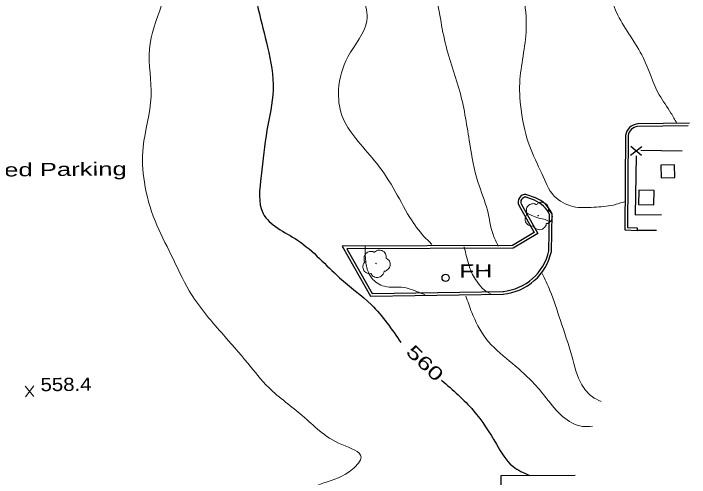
# Model space of a CAD drawing. Extents: x 2361708 to 2370558, y 6977955 to 6991887.
# Drawn here: x 2367397.8 to 2367643.1, y 6988369.3 to 6988537.8 of the extents above; entities that cross this region are included whole.
import ezdxf
from ezdxf.enums import TextEntityAlignment as Align

# ---------------------------------------------------------------- set-up
doc = ezdxf.new("R2010")
doc.units = 0
doc.header["$LTSCALE"] = 1.9
for name, color, linetype, lineweight in [('11', 7, 'Continuous', 25), ('17', 7, 'Continuous', 25), ('2', 7, 'Continuous', 25), ('20', 7, 'Continuous', 25), ('23', 7, 'Continuous', 25), ('29', 7, 'Continuous', 13), ('31', 7, 'Continuous', 13), ('35', 7, 'Continuous', 13)]:
    doc.layers.add(name, color=color, linetype=linetype, lineweight=lineweight)

msp = doc.modelspace()

# ---------------------------------------------------------------- linework, layer by layer
at = {"layer": '11'}
msp.add_lwpolyline([(2367434.137, 6987967.774), (2367406.767, 6987967.573), (2367406.681, 6987979.743), (2367381.952, 6987979.567), (2367380.884, 6988129.614), (2367376.854, 6988129.586), (2367376.315, 6988206.205), (2367393.624, 6988206.329), (2367393.031, 6988288.608), (2367412.93, 6988288.747), (2367412.973, 6988282.137), (2367430.393, 6988282.253), (2367430.316, 6988293.503), (2367506.565, 6988294.029), (2367506.642, 6988282.719), (2367575.371, 6988283.203), (2367574.765, 6988370.022), (2367601.604, 6988370.207)], dxfattribs=at)
at = {"layer": '17'}
for p, q in [((2367621.779, 6988486.385), (2367625.84, 6988489.514)), ((2367621.839, 6988489.585), (2367625.78, 6988486.313)), ((2367640.447, 6988487.763), (2367625.454, 6988488.05)), ((2367624.06, 6988459.066), (2367631.129, 6988459.163))]:
    msp.add_line(p, q, dxfattribs=at)
msp.add_lwpolyline([(2367623.752, 6988486.153), (2367623.376, 6988464.679), (2367633.035, 6988464.821)], dxfattribs=at)
at = {"layer": '2'}
for p, q in [((2367643.14, 6988497.958), (2367624.252, 6988497.689)), ((2367642.659, 6988496.994), (2367624.261, 6988496.729)), ((2367586.874, 6988469.992), (2367583.472, 6988471.189)), ((2367587.195, 6988470.895), (2367583.794, 6988472.092)), ((2367592.05, 6988451.45), (2367592.381, 6988465.014)), ((2367593.011, 6988451.43), (2367593.342, 6988464.993))]:
    msp.add_line(p, q, dxfattribs=at)
for points in [[(2367619.971, 6988493.558), (2367619.728, 6988459.204), (2367624.179, 6988459.057)], [(2367620.931, 6988493.547), (2367620.699, 6988460.133), (2367624.21, 6988460.017), (2367624.19, 6988459.057)], [(2367581.161, 6988468.157), (2367586.745, 6988458.31), (2367578.849, 6988453.595), (2367517.099, 6988453.267), (2367527.372, 6988435.164), (2367575.627, 6988435.933)], [(2367581.997, 6988468.635), (2367588.038, 6988457.962), (2367579.118, 6988452.637), (2367518.739, 6988452.313), (2367527.923, 6988436.129), (2367575.609, 6988436.893)]]:
    msp.add_lwpolyline(points, dxfattribs=at)
for centre, radius, start, end in [((2367624.582, 6988493.064), 4.637, 94.08188, 173.8807), ((2367624.582, 6988493.064), 3.677, 94.08188, 173.8807), ((2367583.721, 6988469.292), 2.801, 88.52147, 203.90588), ((2367583.721, 6988469.292), 1.841, 88.52147, 203.90588), ((2367582.853, 6988460.222), 10.563, 24.46177, 67.86329), ((2367582.853, 6988460.222), 11.523, 24.46177, 67.86329), ((2367573.734, 6988455.554), 18.753, 275.19022, 347.92184), ((2367573.734, 6988455.554), 19.713, 275.19022, 347.92184)]:
    msp.add_arc(centre, radius, start, end, dxfattribs=at)
at = {"layer": '20'}
msp.add_circle((2367554.61, 6988441.823), 1.3, dxfattribs=at)
at = {"layer": '23'}
for points in [[(2367637.693, 6988482.866), (2367632.755, 6988482.749), (2367632.869, 6988478.08), (2367637.808, 6988478.197)], [(2367630.202, 6988468.334), (2367630.332, 6988473.536), (2367624.721, 6988473.672), (2367624.59, 6988468.471)]]:
    msp.add_lwpolyline(points, close=True, dxfattribs=at)
at = {"layer": '29'}
for centre in [(2367588.217, 6988464.394), (2367529.339, 6988447.053)]:
    msp.add_circle(centre, 0.1, dxfattribs=at)
for points in [[(2367584.252, 6988464.966), (2367584.271, 6988464.977), (2367584.191, 6988465.046), (2367583.955, 6988465.674), (2367583.993, 6988466.954), (2367584.88, 6988468.253), (2367586.186, 6988468.735), (2367587.307, 6988468.546), (2367587.539, 6988468.418), (2367587.609, 6988468.419), (2367587.658, 6988468.459), (2367588.006, 6988468.752), (2367588.872, 6988469.201), (2367590.082, 6988469.132), (2367591.198, 6988468.543), (2367591.931, 6988467.12), (2367591.94, 6988466.26)], [(2367591.929, 6988466.28), (2367593.069, 6988465.22), (2367593.355, 6988463.633), (2367592.647, 6988462.307), (2367591.992, 6988461.76), (2367591.325, 6988461.544), (2367591.174, 6988461.532), (2367591.155, 6988461.422), (2367590.834, 6988460.519), (2367589.295, 6988459.355), (2367587.402, 6988459.636), (2367586.503, 6988460.578), (2367586.432, 6988460.707), (2367586.312, 6988460.686), (2367585.101, 6988460.805), (2367583.832, 6988461.802), (2367583.486, 6988463.439), (2367583.856, 6988464.463), (2367584.182, 6988464.906), (2367584.252, 6988464.956)], [(2367525.374, 6988447.625), (2367525.394, 6988447.636), (2367525.313, 6988447.705), (2367525.077, 6988448.332), (2367525.115, 6988449.613), (2367526.002, 6988450.911), (2367527.308, 6988451.394), (2367528.43, 6988451.204), (2367528.661, 6988451.077), (2367528.731, 6988451.077), (2367528.781, 6988451.118), (2367529.128, 6988451.411), (2367529.993, 6988451.86), (2367531.204, 6988451.791), (2367532.32, 6988451.201), (2367533.054, 6988449.778), (2367533.062, 6988448.919)], [(2367533.052, 6988448.939), (2367534.192, 6988447.88), (2367534.477, 6988446.292), (2367533.77, 6988444.965), (2367533.115, 6988444.419), (2367532.447, 6988444.203), (2367532.297, 6988444.191), (2367532.278, 6988444.081), (2367531.956, 6988443.177), (2367530.417, 6988442.013), (2367528.524, 6988442.295), (2367527.626, 6988443.236), (2367527.554, 6988443.366), (2367527.435, 6988443.345), (2367526.223, 6988443.463), (2367524.954, 6988444.461), (2367524.608, 6988446.098), (2367524.979, 6988447.121), (2367525.304, 6988447.565), (2367525.374, 6988447.615)]]:
    msp.add_spline(points, degree=3, dxfattribs=at)
at = {"layer": '31'}
for p, q in [((2367405.174, 6988398.669), (2367402.057, 6988402.519)), ((2367402.094, 6988398.639), (2367405.137, 6988402.549))]:
    msp.add_line(p, q, dxfattribs=at)
at = {"layer": '31', "lineweight": 25}
for points in [[(2367466.412, 6988621.952), (2367467.451, 6988613.652), (2367475.388, 6988597.137), (2367484.693, 6988579.874), (2367487.437, 6988567.84), (2367485.224, 6988554.489), (2367486.618, 6988539.401), (2367490.01, 6988525.583), (2367491.978, 6988510.041), (2367489.768, 6988495.389), (2367487.645, 6988478.868), (2367488.345, 6988465.173), (2367500.838, 6988455.472), (2367516.138, 6988441.857), (2367527.672, 6988432.016), (2367538.373, 6988418.328)], [(2367553.175, 6988404.598), (2367564.73, 6988393.557), (2367573.036, 6988381.426), (2367579.013, 6988373.383), (2367585.225, 6988370.031)]]:
    msp.add_spline(points, degree=3, dxfattribs=at)
at = {"layer": '35'}
for points in [[(2367402.567, 6988711.379), (2367406.882, 6988694.129), (2367406.43, 6988673.234), (2367404.305, 6988653.803), (2367403.116, 6988636.901), (2367406.175, 6988625.489), (2367420.458, 6988615.795), (2367430.331, 6988607.129), (2367438.65, 6988595.707), (2367446.213, 6988580.758), (2367452.896, 6988570.001), (2367454.975, 6988555.37), (2367451.532, 6988540.937), (2367447.135, 6988524.865), (2367447.728, 6988507.699), (2367444.823, 6988489.271), (2367445.285, 6988476.534), (2367449.148, 6988462.501), (2367455.047, 6988450.076), (2367461.541, 6988437.128), (2367473.347, 6988421.799), (2367482.812, 6988410.819), (2367490.447, 6988401.951), (2367502.604, 6988391.796), (2367516.985, 6988381.242), (2367523.959, 6988376.738), (2367520.83, 6988372.359), (2367510.468, 6988367.329), (2367495.128, 6988361.963), (2367480.289, 6988356.572), (2367471.574, 6988350.659), (2367469.568, 6988345.979)], [(2367536.157, 6988673.209), (2367536.187, 6988666.889), (2367535.387, 6988653.291), (2367533.28, 6988636.08), (2367536.491, 6988619.23), (2367542.22, 6988602.573), (2367546.683, 6988583.355), (2367547.505, 6988559.011), (2367550.92, 6988544.773), (2367555.082, 6988524.692), (2367559.86, 6988509.146), (2367563.377, 6988490.509), (2367566.369, 6988476.637), (2367569.778, 6988466.339), (2367571.841, 6988457.608), (2367573.712, 6988453.336)], [(2367583.045, 6988668.415), (2367579.189, 6988656.358), (2367575.703, 6988645.444), (2367574.279, 6988638.51), (2367573.629, 6988624.913), (2367571.673, 6988613.934), (2367571.385, 6988605.261), (2367573.858, 6988591.354), (2367575.811, 6988579.502), (2367578.139, 6988570.244), (2367581.075, 6988557.011), (2367582.995, 6988544.418), (2367583.892, 6988532.177), (2367581.528, 6988512.553), (2367582.181, 6988501.809), (2367585.148, 6988489.557), (2367589.522, 6988479.667), (2367594.049, 6988471.53), (2367600.856, 6988467.705), (2367608.439, 6988467.447), (2367615.482, 6988468.234), (2367619.74, 6988469.535)], [(2367628.613, 6988661.479), (2367624.877, 6988646.372), (2367616.856, 6988622.295), (2367613.261, 6988602.739), (2367612.103, 6988569.997), (2367617.146, 6988537.163), (2367626.323, 6988521.82), (2367632.192, 6988508.265), (2367636.415, 6988501.665), (2367638.5, 6988498.025)], [(2367494.119, 6988655.978), (2367494.363, 6988644.02), (2367497.621, 6988630.56), (2367500.963, 6988617.751), (2367510.983, 6988602.026), (2367515.687, 6988594.24), (2367517.924, 6988583.131), (2367519.216, 6988568.143), (2367521.372, 6988551.792), (2367526.04, 6988535.186), (2367519.175, 6988522.08), (2367515.788, 6988510.157), (2367516.967, 6988500.808), (2367522.057, 6988492.356), (2367528.834, 6988484.35), (2367535.578, 6988474.504), (2367541.621, 6988463.781), (2367546.888, 6988456.76), (2367549.665, 6988453.927)], [(2367583.987, 6988465.424), (2367589.148, 6988463.303), (2367591.243, 6988462.773), (2367592.208, 6988462.272)], [(2367525.46, 6988453.266), (2367525.602, 6988447.858), (2367527.8, 6988441.718), (2367532.379, 6988438.742), (2367539.453, 6988438.299), (2367545.643, 6988436.287), (2367547.027, 6988435.82)], [(2367561.364, 6988453.028), (2367561.999, 6988450.424), (2367564.062, 6988443.743), (2367567.32, 6988438.804), (2367570.122, 6988436.441), (2367570.915, 6988436.158)], [(2367589.707, 6988443.447), (2367592.476, 6988437.204), (2367596.3, 6988426.34), (2367600.413, 6988413.468), (2367604.113, 6988402.923), (2367607.803, 6988398.688), (2367611.031, 6988396.848)], [(2367561.994, 6988435.194), (2367564.12, 6988429.273), (2367569.251, 6988419.772), (2367577.86, 6988411.553), (2367586.111, 6988404.072), (2367591.279, 6988398.01), (2367597.102, 6988391.465), (2367604.276, 6988387.874), (2367607.926, 6988387.888)]]:
    msp.add_spline(points, degree=3, dxfattribs=at)

# ---------------------------------------------------------------- texts
at = {"layer": '2', "width": 1.45}
msp.add_text('Paved Parking', height=4.8, rotation=0.545, dxfattribs=at).set_placement((2367378.363, 6988478.457))
at = {"layer": '20', "width": 1.4}
msp.add_text('  FH', height=4.8, rotation=0.545, dxfattribs=at).set_placement((2367554.6, 6988441.813))
at = {"layer": '31', "width": 1.45}
msp.add_text(' 560 ', height=4.8, rotation=316.101, dxfattribs=at).set_placement((2367545.487, 6988409.105), align=Align.CENTER)
at = {"layer": '31', "width": 1.15}
msp.add_text('558.4', height=4.8, rotation=0.545, dxfattribs=at).set_placement((2367407.615, 6988400.632))

doc.saveas('drawing.dxf')
